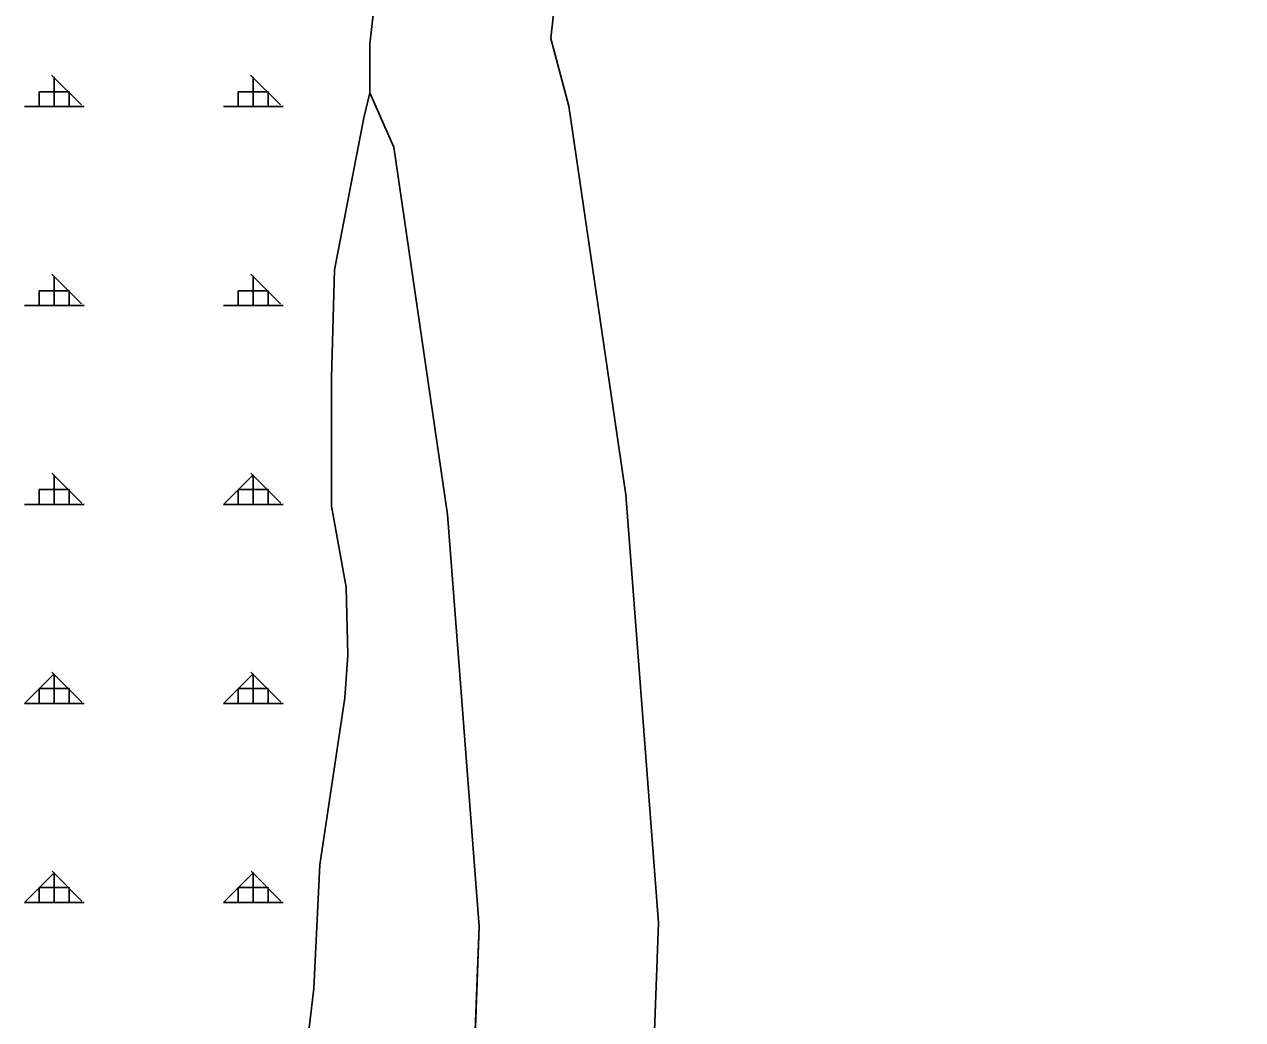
# Model space of a CAD drawing. Extents: x 410727 to 412947, y 4463506 to 4466382.
# Drawn here: x 411547.1 to 411853.2, y 4463993.7 to 4464243.8 of the extents above; entities that cross this region are included whole.
import ezdxf

# ---------------------------------------------------------------- set-up
doc = ezdxf.new("R2010")
doc.units = 0
for name, color, linetype in [('ADAKENARI', 7, 'Continuous'), ('PL_AYA_ORMAN', 7, 'Continuous'), ('PL_KA_TARIM_DIGER', 7, 'Continuous'), ('SN_ILCE', 7, 'Continuous'), ('TR_ORMAN', 7, 'Continuous')]:
    doc.layers.add(name, color=color, linetype=linetype)

msp = doc.modelspace()

# ---------------------------------------------------------------- linework, layer by layer
at = {"layer": 'ADAKENARI'}
for p, q in [((411636.14, 4464258.82), (411633.92, 4464238.79)), ((411633.92, 4464238.79), (411633.92, 4464226.55)), ((411633.92, 4464226.55), (411632.44, 4464220.25)), ((411633.92, 4464226.55), (411639.93, 4464212.93)), ((411632.44, 4464220.25), (411625.04, 4464182.05)), ((411639.93, 4464212.93), (411653.44, 4464120.57)), ((411625.04, 4464182.05), (411624.3, 4464154.98)), ((411624.3, 4464154.98), (411624.3, 4464122.71)), ((411624.3, 4464122.71), (411628, 4464102.31)), ((411653.44, 4464120.57), (411661.36, 4464017.07)), ((411628, 4464102.31), (411628.37, 4464085.25)), ((411628.37, 4464085.25), (411627.63, 4464074.5)), ((411627.63, 4464074.5), (411621.34, 4464032.59)), ((411621.34, 4464032.59), (411619.85, 4464001.44)), ((411661.36, 4464017.07), (411659.83, 4463975.45)), ((411619.85, 4464001.44), (411618, 4463985.86))]:
    msp.add_line(p, q, dxfattribs=at)
at = {"layer": 'PL_AYA_ORMAN'}
msp.add_lwpolyline([(411618, 4463985.86), (411619.85, 4464001.44), (411621.34, 4464032.59), (411627.63, 4464074.5), (411628.37, 4464085.25), (411628, 4464102.31), (411624.3, 4464122.71), (411624.3, 4464154.98), (411625.04, 4464182.05), (411632.44, 4464220.25), (411633.92, 4464226.55), (411633.92, 4464238.79), (411636.14, 4464258.82)], dxfattribs=at)
at = {"layer": 'PL_KA_TARIM_DIGER'}
msp.add_lwpolyline([(411659.83, 4463975.45), (411661.36, 4464017.07), (411653.44, 4464120.57), (411639.93, 4464212.93), (411633.92, 4464226.55), (411632.44, 4464220.25), (411625.04, 4464182.05), (411624.3, 4464154.98), (411624.3, 4464122.71), (411628, 4464102.31), (411628.37, 4464085.25), (411627.63, 4464074.5), (411621.34, 4464032.59), (411619.85, 4464001.44), (411618, 4463985.86)], dxfattribs=at)
at = {"layer": 'SN_ILCE'}
msp.add_lwpolyline([(411662.81, 4463544.59), (411676.59, 4463641.94), (411690.68, 4463767.86), (411694.99, 4463816.81), (411701.9, 4463895.25), (411706.42, 4464017.97), (411698.19, 4464125.55), (411683.91, 4464223.18), (411679.36, 4464240.25), (411681.93, 4464263.5), (411674.67, 4464285.87), (411669.65, 4464312.87), (411669.16, 4464318.1), (411671.84, 4464341.87), (411667.25, 4464377.67), (411767.7, 4464394.29), (412177.69, 4464663.54)], dxfattribs=at)
at = {"layer": 'TR_ORMAN'}
for p, q in [((411561.45, 4464223.53), (411553.95, 4464231.03)), ((411561.45, 4464223.53), (411553.95, 4464231.03)), ((411561.45, 4464223.53), (411553.95, 4464231.03)), ((411561.45, 4464223.53), (411553.95, 4464231.03)), ((411554.62, 4464223.09), (411554.62, 4464230.59)), ((411554.62, 4464223.09), (411554.62, 4464230.59)), ((411554.62, 4464223.09), (411554.62, 4464230.59)), ((411554.62, 4464223.09), (411554.62, 4464230.59)), ((411611.45, 4464223.53), (411603.95, 4464231.03)), ((411611.45, 4464223.53), (411603.95, 4464231.03)), ((411611.45, 4464223.53), (411603.95, 4464231.03)), ((411611.45, 4464223.53), (411603.95, 4464231.03)), ((411604.62, 4464223.09), (411604.62, 4464230.59)), ((411604.62, 4464223.09), (411604.62, 4464230.59)), ((411604.62, 4464223.09), (411604.62, 4464230.59)), ((411604.62, 4464223.09), (411604.62, 4464230.59)), ((411550.87, 4464223.09), (411550.87, 4464226.84)), ((411550.87, 4464226.84), (411558.37, 4464226.84)), ((411550.87, 4464223.09), (411550.87, 4464226.84)), ((411550.87, 4464226.84), (411558.37, 4464226.84)), ((411550.87, 4464223.09), (411550.87, 4464226.84)), ((411550.87, 4464226.84), (411558.37, 4464226.84)), ((411550.87, 4464223.09), (411550.87, 4464226.84)), ((411550.87, 4464226.84), (411558.37, 4464226.84)), ((411558.37, 4464223.09), (411558.37, 4464226.84)), ((411558.37, 4464223.09), (411558.37, 4464226.84)), ((411558.37, 4464223.09), (411558.37, 4464226.84)), ((411558.37, 4464223.09), (411558.37, 4464226.84)), ((411600.87, 4464223.09), (411600.87, 4464226.84)), ((411600.87, 4464226.84), (411608.37, 4464226.84)), ((411600.87, 4464223.09), (411600.87, 4464226.84)), ((411600.87, 4464226.84), (411608.37, 4464226.84)), ((411600.87, 4464223.09), (411600.87, 4464226.84)), ((411600.87, 4464226.84), (411608.37, 4464226.84)), ((411600.87, 4464223.09), (411600.87, 4464226.84)), ((411600.87, 4464226.84), (411608.37, 4464226.84)), ((411608.37, 4464223.09), (411608.37, 4464226.84)), ((411608.37, 4464223.09), (411608.37, 4464226.84)), ((411608.37, 4464223.09), (411608.37, 4464226.84)), ((411608.37, 4464223.09), (411608.37, 4464226.84)), ((411547.12, 4464223.09), (411562.12, 4464223.09)), ((411547.12, 4464223.09), (411562.12, 4464223.09)), ((411547.12, 4464223.09), (411562.12, 4464223.09)), ((411547.12, 4464223.09), (411562.12, 4464223.09)), ((411597.12, 4464223.09), (411612.12, 4464223.09)), ((411597.12, 4464223.09), (411612.12, 4464223.09)), ((411597.12, 4464223.09), (411612.12, 4464223.09)), ((411597.12, 4464223.09), (411612.12, 4464223.09)), ((411561.49, 4464173.5), (411553.99, 4464181)), ((411561.49, 4464173.5), (411553.99, 4464181)), ((411561.49, 4464173.5), (411553.99, 4464181)), ((411561.49, 4464173.5), (411553.99, 4464181)), ((411554.62, 4464173.09), (411554.62, 4464180.59)), ((411554.62, 4464173.09), (411554.62, 4464180.59)), ((411554.62, 4464173.09), (411554.62, 4464180.59)), ((411554.62, 4464173.09), (411554.62, 4464180.59)), ((411611.48, 4464173.5), (411603.98, 4464181)), ((411611.48, 4464173.5), (411603.98, 4464181)), ((411611.48, 4464173.5), (411603.98, 4464181)), ((411611.48, 4464173.5), (411603.98, 4464181)), ((411604.62, 4464173.09), (411604.62, 4464180.59)), ((411604.62, 4464173.09), (411604.62, 4464180.59)), ((411604.62, 4464173.09), (411604.62, 4464180.59)), ((411604.62, 4464173.09), (411604.62, 4464180.59)), ((411550.87, 4464173.09), (411550.87, 4464176.84)), ((411550.87, 4464176.84), (411558.37, 4464176.84)), ((411550.87, 4464173.09), (411550.87, 4464176.84)), ((411550.87, 4464176.84), (411558.37, 4464176.84)), ((411550.87, 4464173.09), (411550.87, 4464176.84)), ((411550.87, 4464176.84), (411558.37, 4464176.84)), ((411550.87, 4464173.09), (411550.87, 4464176.84)), ((411550.87, 4464176.84), (411558.37, 4464176.84)), ((411558.37, 4464173.09), (411558.37, 4464176.84)), ((411558.37, 4464173.09), (411558.37, 4464176.84)), ((411558.37, 4464173.09), (411558.37, 4464176.84)), ((411558.37, 4464173.09), (411558.37, 4464176.84)), ((411600.87, 4464173.09), (411600.87, 4464176.84)), ((411600.87, 4464176.84), (411608.37, 4464176.84)), ((411600.87, 4464173.09), (411600.87, 4464176.84)), ((411600.87, 4464176.84), (411608.37, 4464176.84)), ((411600.87, 4464173.09), (411600.87, 4464176.84)), ((411600.87, 4464176.84), (411608.37, 4464176.84)), ((411600.87, 4464173.09), (411600.87, 4464176.84)), ((411600.87, 4464176.84), (411608.37, 4464176.84)), ((411608.37, 4464173.09), (411608.37, 4464176.84)), ((411608.37, 4464173.09), (411608.37, 4464176.84)), ((411608.37, 4464173.09), (411608.37, 4464176.84)), ((411608.37, 4464173.09), (411608.37, 4464176.84)), ((411547.12, 4464173.09), (411562.12, 4464173.09)), ((411547.12, 4464173.09), (411562.12, 4464173.09)), ((411547.12, 4464173.09), (411562.12, 4464173.09)), ((411547.12, 4464173.09), (411562.12, 4464173.09)), ((411597.12, 4464173.09), (411612.12, 4464173.09)), ((411597.12, 4464173.09), (411612.12, 4464173.09)), ((411597.12, 4464173.09), (411612.12, 4464173.09)), ((411597.12, 4464173.09), (411612.12, 4464173.09)), ((411561.52, 4464123.48), (411554.02, 4464130.98)), ((411561.52, 4464123.48), (411554.02, 4464130.98)), ((411561.52, 4464123.48), (411554.02, 4464130.98)), ((411561.52, 4464123.48), (411554.02, 4464130.98)), ((411554.62, 4464123.09), (411554.62, 4464130.59)), ((411554.62, 4464123.09), (411554.62, 4464130.59)), ((411554.62, 4464123.09), (411554.62, 4464130.59)), ((411554.62, 4464123.09), (411554.62, 4464130.59)), ((411597.12, 4464123.07), (411604.62, 4464130.57)), ((411597.12, 4464123.07), (411604.62, 4464130.57)), ((411597.12, 4464123.07), (411604.62, 4464130.57)), ((411597.12, 4464123.07), (411604.62, 4464130.57)), ((411611.51, 4464123.48), (411604.01, 4464130.98)), ((411611.51, 4464123.48), (411604.01, 4464130.98)), ((411611.51, 4464123.48), (411604.01, 4464130.98)), ((411611.51, 4464123.48), (411604.01, 4464130.98)), ((411604.62, 4464123.09), (411604.62, 4464130.59)), ((411604.62, 4464123.09), (411604.62, 4464130.59)), ((411604.62, 4464123.09), (411604.62, 4464130.59)), ((411604.62, 4464123.09), (411604.62, 4464130.59)), ((411550.87, 4464123.09), (411550.87, 4464126.84)), ((411550.87, 4464126.84), (411558.37, 4464126.84)), ((411550.87, 4464123.09), (411550.87, 4464126.84)), ((411550.87, 4464126.84), (411558.37, 4464126.84)), ((411550.87, 4464123.09), (411550.87, 4464126.84)), ((411550.87, 4464126.84), (411558.37, 4464126.84)), ((411550.87, 4464123.09), (411550.87, 4464126.84)), ((411550.87, 4464126.84), (411558.37, 4464126.84)), ((411558.37, 4464123.09), (411558.37, 4464126.84)), ((411558.37, 4464123.09), (411558.37, 4464126.84)), ((411558.37, 4464123.09), (411558.37, 4464126.84)), ((411558.37, 4464123.09), (411558.37, 4464126.84)), ((411600.87, 4464123.09), (411600.87, 4464126.84)), ((411600.87, 4464126.84), (411608.37, 4464126.84)), ((411600.87, 4464123.09), (411600.87, 4464126.84)), ((411600.87, 4464126.84), (411608.37, 4464126.84)), ((411600.87, 4464123.09), (411600.87, 4464126.84)), ((411600.87, 4464126.84), (411608.37, 4464126.84)), ((411600.87, 4464123.09), (411600.87, 4464126.84)), ((411600.87, 4464126.84), (411608.37, 4464126.84)), ((411608.37, 4464123.09), (411608.37, 4464126.84)), ((411608.37, 4464123.09), (411608.37, 4464126.84)), ((411608.37, 4464123.09), (411608.37, 4464126.84)), ((411608.37, 4464123.09), (411608.37, 4464126.84)), ((411547.12, 4464123.09), (411562.12, 4464123.09)), ((411547.12, 4464123.09), (411562.12, 4464123.09)), ((411547.12, 4464123.09), (411562.12, 4464123.09)), ((411547.12, 4464123.09), (411562.12, 4464123.09)), ((411597.12, 4464123.09), (411612.12, 4464123.09)), ((411597.12, 4464123.09), (411612.12, 4464123.09)), ((411597.12, 4464123.09), (411612.12, 4464123.09)), ((411597.12, 4464123.09), (411612.12, 4464123.09)), ((411547.12, 4464073.07), (411554.62, 4464080.57)), ((411547.12, 4464073.07), (411554.62, 4464080.57)), ((411547.12, 4464073.07), (411554.62, 4464080.57)), ((411547.12, 4464073.07), (411554.62, 4464080.57)), ((411561.55, 4464073.45), (411554.05, 4464080.95)), ((411561.55, 4464073.45), (411554.05, 4464080.95)), ((411561.55, 4464073.45), (411554.05, 4464080.95)), ((411561.55, 4464073.45), (411554.05, 4464080.95)), ((411554.62, 4464073.09), (411554.62, 4464080.59)), ((411554.62, 4464073.09), (411554.62, 4464080.59)), ((411554.62, 4464073.09), (411554.62, 4464080.59)), ((411554.62, 4464073.09), (411554.62, 4464080.59)), ((411597.12, 4464073.08), (411604.62, 4464080.57)), ((411597.12, 4464073.08), (411604.62, 4464080.57)), ((411597.12, 4464073.08), (411604.62, 4464080.57)), ((411597.12, 4464073.08), (411604.62, 4464080.57)), ((411611.54, 4464073.45), (411604.04, 4464080.95)), ((411611.54, 4464073.45), (411604.04, 4464080.95)), ((411611.54, 4464073.45), (411604.04, 4464080.95)), ((411611.54, 4464073.45), (411604.04, 4464080.95)), ((411604.62, 4464073.09), (411604.62, 4464080.59)), ((411604.62, 4464073.09), (411604.62, 4464080.59)), ((411604.62, 4464073.09), (411604.62, 4464080.59)), ((411604.62, 4464073.09), (411604.62, 4464080.59)), ((411550.87, 4464073.09), (411550.87, 4464076.84)), ((411550.87, 4464076.84), (411558.37, 4464076.84)), ((411550.87, 4464073.09), (411550.87, 4464076.84)), ((411550.87, 4464076.84), (411558.37, 4464076.84)), ((411550.87, 4464073.09), (411550.87, 4464076.84)), ((411550.87, 4464076.84), (411558.37, 4464076.84)), ((411550.87, 4464073.09), (411550.87, 4464076.84)), ((411550.87, 4464076.84), (411558.37, 4464076.84)), ((411558.37, 4464073.09), (411558.37, 4464076.84)), ((411558.37, 4464073.09), (411558.37, 4464076.84)), ((411558.37, 4464073.09), (411558.37, 4464076.84)), ((411558.37, 4464073.09), (411558.37, 4464076.84)), ((411600.87, 4464073.09), (411600.87, 4464076.84)), ((411600.87, 4464076.84), (411608.37, 4464076.84)), ((411600.87, 4464073.09), (411600.87, 4464076.84)), ((411600.87, 4464076.84), (411608.37, 4464076.84)), ((411600.87, 4464073.09), (411600.87, 4464076.84)), ((411600.87, 4464076.84), (411608.37, 4464076.84)), ((411600.87, 4464073.09), (411600.87, 4464076.84)), ((411600.87, 4464076.84), (411608.37, 4464076.84)), ((411608.37, 4464073.09), (411608.37, 4464076.84)), ((411608.37, 4464073.09), (411608.37, 4464076.84)), ((411608.37, 4464073.09), (411608.37, 4464076.84)), ((411608.37, 4464073.09), (411608.37, 4464076.84)), ((411547.12, 4464073.09), (411562.12, 4464073.09)), ((411547.12, 4464073.09), (411562.12, 4464073.09)), ((411547.12, 4464073.09), (411562.12, 4464073.09)), ((411547.12, 4464073.09), (411562.12, 4464073.09)), ((411597.12, 4464073.09), (411612.12, 4464073.09)), ((411597.12, 4464073.09), (411612.12, 4464073.09)), ((411597.12, 4464073.09), (411612.12, 4464073.09)), ((411597.12, 4464073.09), (411612.12, 4464073.09)), ((411547.12, 4464023.08), (411554.62, 4464030.58)), ((411547.12, 4464023.08), (411554.62, 4464030.58)), ((411547.12, 4464023.08), (411554.62, 4464030.58)), ((411547.12, 4464023.08), (411554.62, 4464030.58)), ((411561.58, 4464023.43), (411554.08, 4464030.93)), ((411561.58, 4464023.43), (411554.08, 4464030.93)), ((411561.58, 4464023.43), (411554.08, 4464030.93)), ((411561.58, 4464023.43), (411554.08, 4464030.93)), ((411554.62, 4464023.09), (411554.62, 4464030.59)), ((411554.62, 4464023.09), (411554.62, 4464030.59)), ((411554.62, 4464023.09), (411554.62, 4464030.59)), ((411554.62, 4464023.09), (411554.62, 4464030.59)), ((411597.12, 4464023.08), (411604.62, 4464030.58)), ((411597.12, 4464023.08), (411604.62, 4464030.58)), ((411597.12, 4464023.08), (411604.62, 4464030.58)), ((411597.12, 4464023.08), (411604.62, 4464030.58)), ((411611.57, 4464023.43), (411604.07, 4464030.93)), ((411611.57, 4464023.43), (411604.07, 4464030.93)), ((411611.57, 4464023.43), (411604.07, 4464030.93)), ((411611.57, 4464023.43), (411604.07, 4464030.93)), ((411604.62, 4464023.09), (411604.62, 4464030.59)), ((411604.62, 4464023.09), (411604.62, 4464030.59)), ((411604.62, 4464023.09), (411604.62, 4464030.59)), ((411604.62, 4464023.09), (411604.62, 4464030.59)), ((411550.87, 4464023.09), (411550.87, 4464026.84)), ((411550.87, 4464026.84), (411558.37, 4464026.84)), ((411550.87, 4464023.09), (411550.87, 4464026.84)), ((411550.87, 4464026.84), (411558.37, 4464026.84)), ((411550.87, 4464023.09), (411550.87, 4464026.84)), ((411550.87, 4464026.84), (411558.37, 4464026.84)), ((411550.87, 4464023.09), (411550.87, 4464026.84)), ((411550.87, 4464026.84), (411558.37, 4464026.84)), ((411558.37, 4464023.09), (411558.37, 4464026.84)), ((411558.37, 4464023.09), (411558.37, 4464026.84)), ((411558.37, 4464023.09), (411558.37, 4464026.84)), ((411558.37, 4464023.09), (411558.37, 4464026.84)), ((411600.87, 4464023.09), (411600.87, 4464026.84)), ((411600.87, 4464026.84), (411608.37, 4464026.84)), ((411600.87, 4464023.09), (411600.87, 4464026.84)), ((411600.87, 4464026.84), (411608.37, 4464026.84)), ((411600.87, 4464023.09), (411600.87, 4464026.84)), ((411600.87, 4464026.84), (411608.37, 4464026.84)), ((411600.87, 4464023.09), (411600.87, 4464026.84)), ((411600.87, 4464026.84), (411608.37, 4464026.84)), ((411608.37, 4464023.09), (411608.37, 4464026.84)), ((411608.37, 4464023.09), (411608.37, 4464026.84)), ((411608.37, 4464023.09), (411608.37, 4464026.84)), ((411608.37, 4464023.09), (411608.37, 4464026.84)), ((411547.12, 4464023.09), (411562.12, 4464023.09)), ((411547.12, 4464023.09), (411562.12, 4464023.09)), ((411547.12, 4464023.09), (411562.12, 4464023.09)), ((411547.12, 4464023.09), (411562.12, 4464023.09)), ((411597.12, 4464023.09), (411612.12, 4464023.09)), ((411597.12, 4464023.09), (411612.12, 4464023.09)), ((411597.12, 4464023.09), (411612.12, 4464023.09)), ((411597.12, 4464023.09), (411612.12, 4464023.09))]:
    msp.add_line(p, q, dxfattribs=at)

doc.saveas('drawing.dxf')
